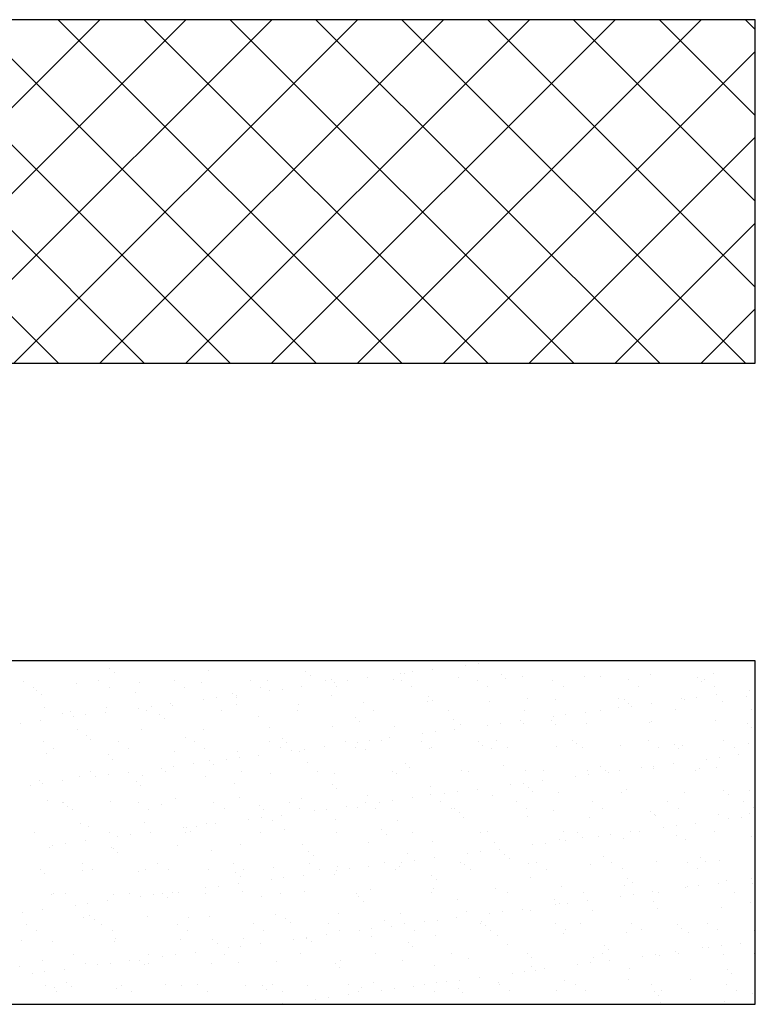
# Model space of a CAD drawing. Header units: millimetres. Extents: x -7023 to 53801, y 9849 to 33561.
# Tile 269 of 537: x 13099 to 13176, y 26246 to 26349. Entities that reach past the tile are written whole.
import ezdxf

# ---------------------------------------------------------------- set-up
doc = ezdxf.new("R2010")
doc.units = ezdxf.units.MM
doc.layers.add('.IE_podklad', color=252, linetype='Continuous')

msp = doc.modelspace()

# ---------------------------------------------------------------- linework, layer by layer
at = {"layer": '.IE_podklad'}
for p, q in [((13176.34, 26348.96), (13056.83, 26348.96)), ((13103.48, 26313.03), (13067.55, 26348.96)), ((13071.89, 26313.03), (13107.82, 26348.96)), ((13112.46, 26313.03), (13076.53, 26348.96)), ((13080.87, 26313.03), (13116.8, 26348.96)), ((13121.44, 26313.03), (13085.51, 26348.96)), ((13089.85, 26313.03), (13125.78, 26348.96)), ((13130.42, 26313.03), (13094.49, 26348.96)), ((13098.83, 26313.03), (13134.76, 26348.96)), ((13139.4, 26313.03), (13103.47, 26348.96)), ((13107.81, 26313.03), (13143.74, 26348.96)), ((13148.38, 26313.03), (13112.45, 26348.96)), ((13116.79, 26313.03), (13152.72, 26348.96)), ((13157.36, 26313.03), (13121.43, 26348.96)), ((13125.77, 26313.03), (13161.7, 26348.96)), ((13166.35, 26313.03), (13130.41, 26348.96)), ((13134.75, 26313.03), (13170.68, 26348.96)), ((13175.33, 26313.03), (13139.39, 26348.96)), ((13176.34, 26320.99), (13148.37, 26348.96)), ((13176.34, 26329.97), (13157.35, 26348.96)), ((13176.34, 26338.95), (13166.33, 26348.96)), ((13176.34, 26347.93), (13175.31, 26348.96)), ((13176.34, 26313.03), (13176.34, 26348.96)), ((13143.73, 26313.03), (13176.34, 26345.65)), ((13152.71, 26313.03), (13176.34, 26336.67)), ((13161.69, 26313.03), (13176.34, 26327.69)), ((13170.67, 26313.03), (13176.34, 26318.71)), ((13056.83, 26313.03), (13176.34, 26313.03)), ((13176.34, 26281.91), (13056.83, 26281.91)), ((13147.37, 26281.64), (13147.37, 26281.64)), ((13176.34, 26245.98), (13176.34, 26281.91)), ((13108.84, 26281.07), (13108.84, 26281.07)), ((13109.31, 26280.64), (13109.31, 26280.64)), ((13119.16, 26280.84), (13119.16, 26280.84)), ((13129.32, 26280.75), (13129.32, 26280.75)), ((13139.21, 26280.56), (13139.21, 26280.56)), ((13139.64, 26280.53), (13139.64, 26280.53)), ((13140.54, 26280.74), (13140.54, 26280.74)), ((13142.6, 26281.01), (13142.6, 26281.01)), ((13146.05, 26281.46), (13146.05, 26281.46)), ((13172.01, 26280.55), (13172.01, 26280.55)), ((13099.81, 26279.79), (13099.81, 26279.79)), ((13105.34, 26279.57), (13105.34, 26279.57)), ((13107.72, 26279.81), (13107.72, 26279.81)), ((13111.99, 26279.65), (13111.99, 26279.65)), ((13115.63, 26279.82), (13115.63, 26279.82)), ((13118.49, 26279.62), (13118.49, 26279.62)), ((13123.54, 26279.84), (13123.54, 26279.84)), ((13125.35, 26279.87), (13125.35, 26279.87)), ((13129.79, 26280.32), (13129.79, 26280.32)), ((13131.45, 26279.85), (13131.45, 26279.85)), ((13131.99, 26279.95), (13131.99, 26279.95)), ((13132.38, 26279.66), (13132.38, 26279.66)), ((13133.7, 26279.84), (13133.7, 26279.84)), ((13135.76, 26280.11), (13135.76, 26280.11)), ((13138.49, 26279.92), (13138.49, 26279.92)), ((13139.36, 26279.86), (13139.36, 26279.86)), ((13145.35, 26280.17), (13145.35, 26280.17)), ((13147.27, 26279.88), (13147.27, 26279.88)), ((13149.8, 26280.44), (13149.8, 26280.44)), ((13150.27, 26280.01), (13150.27, 26280.01)), ((13152, 26280.25), (13152, 26280.25)), ((13155.18, 26279.89), (13155.18, 26279.89)), ((13158.5, 26280.22), (13158.5, 26280.22)), ((13160.11, 26280.22), (13160.11, 26280.22)), ((13163.09, 26279.91), (13163.09, 26279.91)), ((13165.36, 26280.47), (13165.36, 26280.47)), ((13170.28, 26280.13), (13170.28, 26280.13)), ((13170.74, 26279.7), (13170.74, 26279.7)), ((13171, 26279.92), (13171, 26279.92)), ((13100.89, 26279.11), (13100.89, 26279.11)), ((13101.21, 26278.84), (13101.21, 26278.84)), ((13108.8, 26279.12), (13108.8, 26279.12)), ((13111.52, 26278.61), (13111.52, 26278.61)), ((13116.71, 26279.14), (13116.71, 26279.14)), ((13121.69, 26278.52), (13121.69, 26278.52)), ((13124.62, 26279.15), (13124.62, 26279.15)), ((13125.54, 26278.76), (13125.54, 26278.76)), ((13126.86, 26278.94), (13126.86, 26278.94)), ((13128.93, 26279.21), (13128.93, 26279.21)), ((13132.53, 26279.17), (13132.53, 26279.17)), ((13140.44, 26279.18), (13140.44, 26279.18)), ((13148.35, 26279.2), (13148.35, 26279.2)), ((13156.26, 26279.21), (13156.26, 26279.21)), ((13164.17, 26279.22), (13164.17, 26279.22)), ((13172.08, 26279.24), (13172.08, 26279.24)), ((13175.74, 26278.79), (13175.74, 26278.79)), ((13101.68, 26278.41), (13101.68, 26278.41)), ((13115.25, 26277.41), (13115.25, 26277.41)), ((13118.7, 26277.86), (13118.7, 26277.86)), ((13120.02, 26278.04), (13120.02, 26278.04)), ((13122.09, 26278.31), (13122.09, 26278.31)), ((13122.15, 26278.1), (13122.15, 26278.1)), ((13132, 26278.3), (13132, 26278.3)), ((13135.43, 26277.57), (13135.43, 26277.57)), ((13142.08, 26277.66), (13142.08, 26277.66)), ((13142.16, 26278.21), (13142.16, 26278.21)), ((13142.63, 26277.78), (13142.63, 26277.78)), ((13148.58, 26277.62), (13148.58, 26277.62)), ((13152.48, 26277.99), (13152.48, 26277.99)), ((13155.44, 26277.87), (13155.44, 26277.87)), ((13162.08, 26277.96), (13162.08, 26277.96)), ((13162.64, 26277.9), (13162.64, 26277.9)), ((13163.11, 26277.47), (13163.11, 26277.47)), ((13165.45, 26277.44), (13165.45, 26277.44)), ((13168.58, 26277.93), (13168.58, 26277.93)), ((13168.9, 26277.89), (13168.9, 26277.89)), ((13170.23, 26278.07), (13170.23, 26278.07)), ((13172.29, 26278.34), (13172.29, 26278.34)), ((13172.95, 26277.68), (13172.95, 26277.68)), ((13175.44, 26278.17), (13175.44, 26278.17)), ((13102.07, 26277.05), (13102.07, 26277.05)), ((13103.89, 26276.38), (13103.89, 26276.38)), ((13104.74, 26276.65), (13104.74, 26276.65)), ((13108.42, 26276.51), (13108.42, 26276.51)), ((13108.56, 26277.02), (13108.56, 26277.02)), ((13111.87, 26276.96), (13111.87, 26276.96)), ((13112.65, 26276.67), (13112.65, 26276.67)), ((13113.19, 26277.14), (13113.19, 26277.14)), ((13115.42, 26277.27), (13115.42, 26277.27)), ((13120.56, 26276.68), (13120.56, 26276.68)), ((13122.07, 26277.35), (13122.07, 26277.35)), ((13128.47, 26276.7), (13128.47, 26276.7)), ((13128.57, 26277.32), (13128.57, 26277.32)), ((13136.38, 26276.71), (13136.38, 26276.71)), ((13144.29, 26276.72), (13144.29, 26276.72)), ((13152.2, 26276.74), (13152.2, 26276.74)), ((13158.62, 26276.54), (13158.62, 26276.54)), ((13160.11, 26276.75), (13160.11, 26276.75)), ((13162.07, 26276.99), (13162.07, 26276.99)), ((13163.39, 26277.17), (13163.39, 26277.17)), ((13168.02, 26276.77), (13168.02, 26276.77)), ((13175.93, 26276.78), (13175.93, 26276.78)), ((13101.58, 26275.61), (13101.58, 26275.61)), ((13105.03, 26276.06), (13105.03, 26276.06)), ((13106.35, 26276.24), (13106.35, 26276.24)), ((13114.05, 26276.3), (13114.05, 26276.3)), ((13114.52, 26275.87), (13114.52, 26275.87)), ((13124.36, 26276.07), (13124.36, 26276.07)), ((13134.53, 26275.98), (13134.53, 26275.98)), ((13135, 26275.55), (13135, 26275.55)), ((13144.84, 26275.76), (13144.84, 26275.76)), ((13149.72, 26275.37), (13149.72, 26275.37)), ((13151.78, 26275.64), (13151.78, 26275.64)), ((13152.16, 26275.36), (13152.16, 26275.36)), ((13155.01, 26275.67), (13155.01, 26275.67)), ((13155.23, 26276.09), (13155.23, 26276.09)), ((13156.55, 26276.27), (13156.55, 26276.27)), ((13165.32, 26275.45), (13165.32, 26275.45)), ((13165.52, 26275.57), (13165.52, 26275.57)), ((13172.17, 26275.66), (13172.17, 26275.66)), ((13175.48, 26275.36), (13175.48, 26275.36)), ((13099.51, 26275.34), (13099.51, 26275.34)), ((13105.5, 26274.67), (13105.5, 26274.67)), ((13112.15, 26274.76), (13112.15, 26274.76)), ((13118.65, 26274.73), (13118.65, 26274.73)), ((13125.51, 26274.97), (13125.51, 26274.97)), ((13132.16, 26275.06), (13132.16, 26275.06)), ((13138.65, 26275.03), (13138.65, 26275.03)), ((13142.88, 26274.47), (13142.88, 26274.47)), ((13144.94, 26274.74), (13144.94, 26274.74)), ((13145.51, 26275.27), (13145.51, 26275.27)), ((13148.39, 26275.19), (13148.39, 26275.19)), ((13155.47, 26275.24), (13155.47, 26275.24)), ((13158.66, 26275.33), (13158.66, 26275.33)), ((13175.95, 26274.93), (13175.95, 26274.93)), ((13101.87, 26273.43), (13101.87, 26273.43)), ((13106.42, 26274.07), (13106.42, 26274.07)), ((13106.88, 26273.64), (13106.88, 26273.64)), ((13109.78, 26273.45), (13109.78, 26273.45)), ((13116.73, 26273.84), (13116.73, 26273.84)), ((13117.69, 26273.46), (13117.69, 26273.46)), ((13125.6, 26273.47), (13125.6, 26273.47)), ((13126.89, 26273.75), (13126.89, 26273.75)), ((13127.36, 26273.32), (13127.36, 26273.32)), ((13133.51, 26273.49), (13133.51, 26273.49)), ((13134.72, 26273.39), (13134.72, 26273.39)), ((13136.04, 26273.57), (13136.04, 26273.57)), ((13137.21, 26273.53), (13137.21, 26273.53)), ((13138.11, 26273.84), (13138.11, 26273.84)), ((13141.42, 26273.5), (13141.42, 26273.5)), ((13141.56, 26274.29), (13141.56, 26274.29)), ((13147.37, 26273.44), (13147.37, 26273.44)), ((13149.33, 26273.52), (13149.33, 26273.52)), ((13157.24, 26273.53), (13157.24, 26273.53)), ((13165.15, 26273.55), (13165.15, 26273.55)), ((13173.06, 26273.56), (13173.06, 26273.56)), ((13102.94, 26272.75), (13102.94, 26272.75)), ((13110.85, 26272.76), (13110.85, 26272.76)), ((13115.58, 26272.38), (13115.58, 26272.38)), ((13118.76, 26272.78), (13118.76, 26272.78)), ((13122.23, 26272.46), (13122.23, 26272.46)), ((13126.67, 26272.79), (13126.67, 26272.79)), ((13127.88, 26272.49), (13127.88, 26272.49)), ((13128.73, 26272.43), (13128.73, 26272.43)), ((13129.2, 26272.67), (13129.2, 26272.67)), ((13131.27, 26272.94), (13131.27, 26272.94)), ((13134.58, 26272.81), (13134.58, 26272.81)), ((13135.59, 26272.68), (13135.59, 26272.68)), ((13142.24, 26272.76), (13142.24, 26272.76)), ((13142.49, 26272.82), (13142.49, 26272.82)), ((13147.84, 26273.01), (13147.84, 26273.01)), ((13148.74, 26272.73), (13148.74, 26272.73)), ((13150.4, 26272.84), (13150.4, 26272.84)), ((13155.6, 26272.98), (13155.6, 26272.98)), ((13157.68, 26273.22), (13157.68, 26273.22)), ((13158.31, 26272.85), (13158.31, 26272.85)), ((13162.24, 26273.06), (13162.24, 26273.06)), ((13166.22, 26272.86), (13166.22, 26272.86)), ((13167.85, 26273.13), (13167.85, 26273.13)), ((13168.32, 26272.7), (13168.32, 26272.7)), ((13168.74, 26273.03), (13168.74, 26273.03)), ((13174.13, 26272.88), (13174.13, 26272.88)), ((13175.6, 26273.28), (13175.6, 26273.28)), ((13102.23, 26272.16), (13102.23, 26272.16)), ((13108.72, 26272.13), (13108.72, 26272.13)), ((13109.09, 26271.61), (13109.09, 26271.61)), ((13119.26, 26271.52), (13119.26, 26271.52)), ((13121.04, 26271.59), (13121.04, 26271.59)), ((13122.37, 26271.77), (13122.37, 26271.77)), ((13124.43, 26272.04), (13124.43, 26272.04)), ((13129.57, 26271.3), (13129.57, 26271.3)), ((13171.25, 26271.63), (13171.25, 26271.63)), ((13172.57, 26271.8), (13172.57, 26271.8)), ((13174.63, 26272.07), (13174.63, 26272.07)), ((13106.79, 26270.29), (13106.79, 26270.29)), ((13110.76, 26270.24), (13110.76, 26270.24)), ((13114.21, 26270.69), (13114.21, 26270.69)), ((13114.7, 26270.31), (13114.7, 26270.31)), ((13115.53, 26270.87), (13115.53, 26270.87)), ((13117.59, 26271.14), (13117.59, 26271.14)), ((13119.73, 26271.1), (13119.73, 26271.1)), ((13122.61, 26270.32), (13122.61, 26270.32)), ((13130.52, 26270.34), (13130.52, 26270.34)), ((13138.43, 26270.35), (13138.43, 26270.35)), ((13139.73, 26271.21), (13139.73, 26271.21)), ((13140.2, 26270.78), (13140.2, 26270.78)), ((13145.67, 26270.38), (13145.67, 26270.38)), ((13146.34, 26270.36), (13146.34, 26270.36)), ((13150.05, 26270.99), (13150.05, 26270.99)), ((13152.32, 26270.46), (13152.32, 26270.46)), ((13154.25, 26270.38), (13154.25, 26270.38)), ((13158.82, 26270.43), (13158.82, 26270.43)), ((13160.21, 26270.9), (13160.21, 26270.9)), ((13160.68, 26270.47), (13160.68, 26270.47)), ((13160.96, 26270.27), (13160.96, 26270.27)), ((13162.16, 26270.39), (13162.16, 26270.39)), ((13164.41, 26270.73), (13164.41, 26270.73)), ((13165.68, 26270.68), (13165.68, 26270.68)), ((13165.73, 26270.9), (13165.73, 26270.9)), ((13167.8, 26271.17), (13167.8, 26271.17)), ((13170.07, 26270.41), (13170.07, 26270.41)), ((13170.52, 26270.68), (13170.52, 26270.68)), ((13172.33, 26270.77), (13172.33, 26270.77)), ((13101.46, 26269.38), (13101.46, 26269.38)), ((13103.92, 26269.34), (13103.92, 26269.34)), ((13105.66, 26269.78), (13105.66, 26269.78)), ((13107.37, 26269.79), (13107.37, 26269.79)), ((13108.69, 26269.97), (13108.69, 26269.97)), ((13111.62, 26269.3), (13111.62, 26269.3)), ((13112.31, 26269.86), (13112.31, 26269.86)), ((13118.81, 26269.83), (13118.81, 26269.83)), ((13125.67, 26270.08), (13125.67, 26270.08)), ((13132.32, 26270.16), (13132.32, 26270.16)), ((13138.81, 26270.13), (13138.81, 26270.13)), ((13154.12, 26269.37), (13154.12, 26269.37)), ((13157.57, 26269.83), (13157.57, 26269.83)), ((13158.89, 26270), (13158.89, 26270)), ((13100.53, 26268.89), (13100.53, 26268.89)), ((13101.86, 26269.07), (13101.86, 26269.07)), ((13112.09, 26268.87), (13112.09, 26268.87)), ((13121.93, 26269.07), (13121.93, 26269.07)), ((13132.1, 26268.98), (13132.1, 26268.98)), ((13132.57, 26268.55), (13132.57, 26268.55)), ((13142.41, 26268.76), (13142.41, 26268.76)), ((13145.22, 26268.2), (13145.22, 26268.2)), ((13147.28, 26268.47), (13147.28, 26268.47)), ((13150.73, 26268.93), (13150.73, 26268.93)), ((13152.06, 26269.1), (13152.06, 26269.1)), ((13152.58, 26268.67), (13152.58, 26268.67)), ((13153.04, 26268.24), (13153.04, 26268.24)), ((13162.4, 26268.17), (13162.4, 26268.17)), ((13162.89, 26268.45), (13162.89, 26268.45)), ((13168.9, 26268.14), (13168.9, 26268.14)), ((13173.05, 26268.36), (13173.05, 26268.36)), ((13175.76, 26268.38), (13175.76, 26268.38)), ((13102.39, 26267.27), (13102.39, 26267.27)), ((13108.88, 26267.23), (13108.88, 26267.23)), ((13115.74, 26267.48), (13115.74, 26267.48)), ((13122.39, 26267.57), (13122.39, 26267.57)), ((13127.65, 26267.11), (13127.65, 26267.11)), ((13128.89, 26267.54), (13128.89, 26267.54)), ((13135.56, 26267.13), (13135.56, 26267.13)), ((13135.75, 26267.78), (13135.75, 26267.78)), ((13137.06, 26267.13), (13137.06, 26267.13)), ((13138.38, 26267.3), (13138.38, 26267.3)), ((13140.45, 26267.57), (13140.45, 26267.57)), ((13142.4, 26267.87), (13142.4, 26267.87)), ((13143.47, 26267.14), (13143.47, 26267.14)), ((13143.9, 26268.03), (13143.9, 26268.03)), ((13148.9, 26267.84), (13148.9, 26267.84)), ((13151.38, 26267.16), (13151.38, 26267.16)), ((13155.76, 26268.08), (13155.76, 26268.08)), ((13159.29, 26267.17), (13159.29, 26267.17)), ((13167.2, 26267.19), (13167.2, 26267.19)), ((13173.52, 26267.93), (13173.52, 26267.93)), ((13175.11, 26267.2), (13175.11, 26267.2)), ((13103.92, 26267.07), (13103.92, 26267.07)), ((13103.99, 26267.07), (13103.99, 26267.07)), ((13104.45, 26266.64), (13104.45, 26266.64)), ((13104.99, 26266.39), (13104.99, 26266.39)), ((13111.83, 26267.09), (13111.83, 26267.09)), ((13112.9, 26266.4), (13112.9, 26266.4)), ((13114.3, 26266.84), (13114.3, 26266.84)), ((13119.74, 26267.1), (13119.74, 26267.1)), ((13120.81, 26266.42), (13120.81, 26266.42)), ((13124.46, 26266.75), (13124.46, 26266.75)), ((13124.93, 26266.33), (13124.93, 26266.33)), ((13128.72, 26266.43), (13128.72, 26266.43)), ((13130.22, 26266.23), (13130.22, 26266.23)), ((13131.55, 26266.4), (13131.55, 26266.4)), ((13133.61, 26266.67), (13133.61, 26266.67)), ((13134.78, 26266.53), (13134.78, 26266.53)), ((13136.63, 26266.45), (13136.63, 26266.45)), ((13144.54, 26266.46), (13144.54, 26266.46)), ((13144.94, 26266.44), (13144.94, 26266.44)), ((13152.45, 26266.47), (13152.45, 26266.47)), ((13155.25, 26266.22), (13155.25, 26266.22)), ((13160.36, 26266.49), (13160.36, 26266.49)), ((13165.42, 26266.13), (13165.42, 26266.13)), ((13168.27, 26266.5), (13168.27, 26266.5)), ((13176.18, 26266.52), (13176.18, 26266.52)), ((13123.39, 26265.33), (13123.39, 26265.33)), ((13124.71, 26265.5), (13124.71, 26265.5)), ((13125.83, 26265.18), (13125.83, 26265.18)), ((13126.77, 26265.77), (13126.77, 26265.77)), ((13132.48, 26265.27), (13132.48, 26265.27)), ((13138.97, 26265.24), (13138.97, 26265.24)), ((13145.41, 26266.01), (13145.41, 26266.01)), ((13145.83, 26265.49), (13145.83, 26265.49)), ((13152.48, 26265.57), (13152.48, 26265.57)), ((13158.98, 26265.54), (13158.98, 26265.54)), ((13165.84, 26265.79), (13165.84, 26265.79)), ((13165.89, 26265.7), (13165.89, 26265.7)), ((13172.49, 26265.87), (13172.49, 26265.87)), ((13173.59, 26265.36), (13173.59, 26265.36)), ((13174.91, 26265.53), (13174.91, 26265.53)), ((13175.73, 26265.91), (13175.73, 26265.91)), ((13105.82, 26264.88), (13105.82, 26264.88)), ((13106.66, 26264.61), (13106.66, 26264.61)), ((13112.47, 26264.97), (13112.47, 26264.97)), ((13116.55, 26264.43), (13116.55, 26264.43)), ((13116.83, 26264.52), (13116.83, 26264.52)), ((13117.3, 26264.1), (13117.3, 26264.1)), ((13117.87, 26264.6), (13117.87, 26264.6)), ((13118.97, 26264.94), (13118.97, 26264.94)), ((13119.94, 26264.87), (13119.94, 26264.87)), ((13127.14, 26264.3), (13127.14, 26264.3)), ((13137.3, 26264.21), (13137.3, 26264.21)), ((13156.3, 26264.02), (13156.3, 26264.02)), ((13164.21, 26264.03), (13164.21, 26264.03)), ((13166.75, 26264.46), (13166.75, 26264.46)), ((13168.07, 26264.63), (13168.07, 26264.63)), ((13170.14, 26264.9), (13170.14, 26264.9)), ((13172.12, 26264.05), (13172.12, 26264.05)), ((13100.93, 26263.92), (13100.93, 26263.92)), ((13106.26, 26263.07), (13106.26, 26263.07)), ((13108.84, 26263.93), (13108.84, 26263.93)), ((13109.71, 26263.53), (13109.71, 26263.53)), ((13111.03, 26263.7), (13111.03, 26263.7)), ((13113.1, 26263.97), (13113.1, 26263.97)), ((13116.75, 26263.95), (13116.75, 26263.95)), ((13124.66, 26263.96), (13124.66, 26263.96)), ((13132.57, 26263.98), (13132.57, 26263.98)), ((13137.77, 26263.78), (13137.77, 26263.78)), ((13140.48, 26263.99), (13140.48, 26263.99)), ((13147.62, 26263.99), (13147.62, 26263.99)), ((13148.39, 26264), (13148.39, 26264)), ((13155.92, 26263.19), (13155.92, 26263.19)), ((13156.46, 26263.1), (13156.46, 26263.1)), ((13157.78, 26263.9), (13157.78, 26263.9)), ((13158.25, 26263.47), (13158.25, 26263.47)), ((13159.91, 26263.56), (13159.91, 26263.56)), ((13161.24, 26263.73), (13161.24, 26263.73)), ((13162.56, 26263.27), (13162.56, 26263.27)), ((13163.3, 26264), (13163.3, 26264)), ((13168.1, 26263.68), (13168.1, 26263.68)), ((13169.06, 26263.24), (13169.06, 26263.24)), ((13175.92, 26263.49), (13175.92, 26263.49)), ((13102.55, 26262.37), (13102.55, 26262.37)), ((13102.88, 26262.63), (13102.88, 26262.63)), ((13104.2, 26262.8), (13104.2, 26262.8)), ((13109.04, 26262.34), (13109.04, 26262.34)), ((13109.19, 26262.3), (13109.19, 26262.3)), ((13115.9, 26262.59), (13115.9, 26262.59)), ((13119.51, 26262.07), (13119.51, 26262.07)), ((13122.55, 26262.67), (13122.55, 26262.67)), ((13129.05, 26262.64), (13129.05, 26262.64)), ((13129.67, 26261.98), (13129.67, 26261.98)), ((13135.91, 26262.89), (13135.91, 26262.89)), ((13142.56, 26262.97), (13142.56, 26262.97)), ((13149.06, 26262.94), (13149.06, 26262.94)), ((13149.63, 26262.2), (13149.63, 26262.2)), ((13153.08, 26262.66), (13153.08, 26262.66)), ((13154.4, 26262.83), (13154.4, 26262.83)), ((13109.66, 26261.87), (13109.66, 26261.87)), ((13130.14, 26261.55), (13130.14, 26261.55)), ((13139.98, 26261.76), (13139.98, 26261.76)), ((13140.72, 26261.03), (13140.72, 26261.03)), ((13142.79, 26261.3), (13142.79, 26261.3)), ((13146.24, 26261.76), (13146.24, 26261.76)), ((13147.56, 26261.93), (13147.56, 26261.93)), ((13150.15, 26261.67), (13150.15, 26261.67)), ((13150.61, 26261.24), (13150.61, 26261.24)), ((13160.46, 26261.45), (13160.46, 26261.45)), ((13170.62, 26261.36), (13170.62, 26261.36)), ((13171.09, 26260.93), (13171.09, 26260.93)), ((13172.65, 26260.98), (13172.65, 26260.98)), ((13101.56, 26260.07), (13101.56, 26260.07)), ((13105.97, 26260.71), (13105.97, 26260.71)), ((13105.98, 26259.99), (13105.98, 26259.99)), ((13107.04, 26260.03), (13107.04, 26260.03)), ((13112.63, 26260.07), (13112.63, 26260.07)), ((13113.88, 26260.73), (13113.88, 26260.73)), ((13114.95, 26260.04), (13114.95, 26260.04)), ((13119.13, 26260.04), (13119.13, 26260.04)), ((13121.79, 26260.74), (13121.79, 26260.74)), ((13122.86, 26260.06), (13122.86, 26260.06)), ((13125.99, 26260.29), (13125.99, 26260.29)), ((13129.7, 26260.75), (13129.7, 26260.75)), ((13130.77, 26260.07), (13130.77, 26260.07)), ((13132.57, 26259.96), (13132.57, 26259.96)), ((13132.64, 26260.38), (13132.64, 26260.38)), ((13133.89, 26260.13), (13133.89, 26260.13)), ((13135.95, 26260.4), (13135.95, 26260.4)), ((13137.61, 26260.77), (13137.61, 26260.77)), ((13138.68, 26260.09), (13138.68, 26260.09)), ((13139.13, 26260.34), (13139.13, 26260.34)), ((13139.4, 26260.86), (13139.4, 26260.86)), ((13145.52, 26260.78), (13145.52, 26260.78)), ((13145.99, 26260.59), (13145.99, 26260.59)), ((13146.59, 26260.1), (13146.59, 26260.1)), ((13152.64, 26260.68), (13152.64, 26260.68)), ((13153.43, 26260.8), (13153.43, 26260.8)), ((13154.5, 26260.11), (13154.5, 26260.11)), ((13159.14, 26260.65), (13159.14, 26260.65)), ((13161.34, 26260.81), (13161.34, 26260.81)), ((13162.41, 26260.13), (13162.41, 26260.13)), ((13166, 26260.89), (13166, 26260.89)), ((13169.25, 26260.83), (13169.25, 26260.83)), ((13170.32, 26260.14), (13170.32, 26260.14)), ((13102.02, 26259.64), (13102.02, 26259.64)), ((13111.87, 26259.84), (13111.87, 26259.84)), ((13122.03, 26259.75), (13122.03, 26259.75)), ((13122.5, 26259.33), (13122.5, 26259.33)), ((13125.73, 26259.06), (13125.73, 26259.06)), ((13127.05, 26259.23), (13127.05, 26259.23)), ((13129.12, 26259.5), (13129.12, 26259.5)), ((13132.35, 26259.53), (13132.35, 26259.53)), ((13142.51, 26259.44), (13142.51, 26259.44)), ((13142.98, 26259.01), (13142.98, 26259.01)), ((13152.82, 26259.22), (13152.82, 26259.22)), ((13162.99, 26259.13), (13162.99, 26259.13)), ((13173.3, 26258.91), (13173.3, 26258.91)), ((13175.93, 26259.09), (13175.93, 26259.09)), ((13118.89, 26258.16), (13118.89, 26258.16)), ((13120.21, 26258.33), (13120.21, 26258.33)), ((13122.28, 26258.6), (13122.28, 26258.6)), ((13136.07, 26257.99), (13136.07, 26257.99)), ((13142.72, 26258.08), (13142.72, 26258.08)), ((13149.22, 26258.05), (13149.22, 26258.05)), ((13156.08, 26258.29), (13156.08, 26258.29)), ((13162.72, 26258.38), (13162.72, 26258.38)), ((13163.46, 26258.7), (13163.46, 26258.7)), ((13169.09, 26258.19), (13169.09, 26258.19)), ((13169.22, 26258.35), (13169.22, 26258.35)), ((13170.42, 26258.36), (13170.42, 26258.36)), ((13172.48, 26258.64), (13172.48, 26258.64)), ((13176.08, 26258.6), (13176.08, 26258.6)), ((13102.71, 26257.48), (13102.71, 26257.48)), ((13102.99, 26257.56), (13102.99, 26257.56)), ((13104.23, 26257.61), (13104.23, 26257.61)), ((13109.2, 26257.45), (13109.2, 26257.45)), ((13110.9, 26257.57), (13110.9, 26257.57)), ((13112.05, 26257.26), (13112.05, 26257.26)), ((13113.38, 26257.43), (13113.38, 26257.43)), ((13114.4, 26257.53), (13114.4, 26257.53)), ((13114.87, 26257.1), (13114.87, 26257.1)), ((13115.44, 26257.7), (13115.44, 26257.7)), ((13116.06, 26257.69), (13116.06, 26257.69)), ((13118.81, 26257.59), (13118.81, 26257.59)), ((13122.71, 26257.78), (13122.71, 26257.78)), ((13124.71, 26257.3), (13124.71, 26257.3)), ((13126.72, 26257.6), (13126.72, 26257.6)), ((13129.21, 26257.75), (13129.21, 26257.75)), ((13134.63, 26257.61), (13134.63, 26257.61)), ((13134.88, 26257.21), (13134.88, 26257.21)), ((13142.54, 26257.63), (13142.54, 26257.63)), ((13145.19, 26256.99), (13145.19, 26256.99)), ((13150.45, 26257.64), (13150.45, 26257.64)), ((13155.35, 26256.9), (13155.35, 26256.9)), ((13158.36, 26257.66), (13158.36, 26257.66)), ((13158.81, 26256.84), (13158.81, 26256.84)), ((13162.26, 26257.29), (13162.26, 26257.29)), ((13163.58, 26257.46), (13163.58, 26257.46)), ((13165.64, 26257.74), (13165.64, 26257.74)), ((13166.27, 26257.67), (13166.27, 26257.67)), ((13174.18, 26257.69), (13174.18, 26257.69)), ((13101.77, 26255.9), (13101.77, 26255.9)), ((13105.22, 26256.36), (13105.22, 26256.36)), ((13106.54, 26256.53), (13106.54, 26256.53)), ((13108.6, 26256.8), (13108.6, 26256.8)), ((13135.34, 26256.78), (13135.34, 26256.78)), ((13151.97, 26255.94), (13151.97, 26255.94)), ((13152.8, 26255.78), (13152.8, 26255.78)), ((13155.42, 26256.39), (13155.42, 26256.39)), ((13155.82, 26256.47), (13155.82, 26256.47)), ((13156.74, 26256.56), (13156.74, 26256.56)), ((13165.67, 26256.68), (13165.67, 26256.68)), ((13166.16, 26256), (13166.16, 26256)), ((13172.81, 26256.08), (13172.81, 26256.08)), ((13175.83, 26256.59), (13175.83, 26256.59)), ((13176.3, 26256.16), (13176.3, 26256.16)), ((13099.7, 26255.63), (13099.7, 26255.63)), ((13106.14, 26255.1), (13106.14, 26255.1)), ((13106.76, 26255.3), (13106.76, 26255.3)), ((13107.23, 26254.87), (13107.23, 26254.87)), ((13112.79, 26255.18), (13112.79, 26255.18)), ((13117.08, 26255.07), (13117.08, 26255.07)), ((13119.29, 26255.15), (13119.29, 26255.15)), ((13126.15, 26255.4), (13126.15, 26255.4)), ((13127.24, 26254.98), (13127.24, 26254.98)), ((13132.8, 26255.48), (13132.8, 26255.48)), ((13137.55, 26254.76), (13137.55, 26254.76)), ((13139.29, 26255.45), (13139.29, 26255.45)), ((13143.07, 26254.76), (13143.07, 26254.76)), ((13145.13, 26255.04), (13145.13, 26255.04)), ((13146.15, 26255.7), (13146.15, 26255.7)), ((13148.58, 26255.49), (13148.58, 26255.49)), ((13149.9, 26255.66), (13149.9, 26255.66)), ((13159.3, 26255.75), (13159.3, 26255.75)), ((13100.11, 26254.34), (13100.11, 26254.34)), ((13108.02, 26254.35), (13108.02, 26254.35)), ((13115.93, 26254.36), (13115.93, 26254.36)), ((13123.84, 26254.38), (13123.84, 26254.38)), ((13127.71, 26254.55), (13127.71, 26254.55)), ((13131.75, 26254.39), (13131.75, 26254.39)), ((13136.23, 26253.86), (13136.23, 26253.86)), ((13138.29, 26254.14), (13138.29, 26254.14)), ((13139.66, 26254.41), (13139.66, 26254.41)), ((13140.73, 26253.73), (13140.73, 26253.73)), ((13141.74, 26254.59), (13141.74, 26254.59)), ((13147.57, 26254.42), (13147.57, 26254.42)), ((13147.72, 26254.67), (13147.72, 26254.67)), ((13148.18, 26254.24), (13148.18, 26254.24)), ((13148.64, 26253.74), (13148.64, 26253.74)), ((13155.48, 26254.44), (13155.48, 26254.44)), ((13156.55, 26253.75), (13156.55, 26253.75)), ((13158.03, 26254.45), (13158.03, 26254.45)), ((13163.39, 26254.45), (13163.39, 26254.45)), ((13164.46, 26253.77), (13164.46, 26253.77)), ((13168.19, 26254.36), (13168.19, 26254.36)), ((13168.66, 26253.93), (13168.66, 26253.93)), ((13171.3, 26254.47), (13171.3, 26254.47)), ((13172.37, 26253.78), (13172.37, 26253.78)), ((13101.18, 26253.65), (13101.18, 26253.65)), ((13109.09, 26253.67), (13109.09, 26253.67)), ((13109.44, 26252.84), (13109.44, 26252.84)), ((13116.22, 26252.8), (13116.22, 26252.8)), ((13117, 26253.68), (13117, 26253.68)), ((13119.6, 26252.75), (13119.6, 26252.75)), ((13122.87, 26252.88), (13122.87, 26252.88)), ((13124.91, 26253.7), (13124.91, 26253.7)), ((13128.07, 26252.79), (13128.07, 26252.79)), ((13129.37, 26252.85), (13129.37, 26252.85)), ((13129.39, 26252.96), (13129.39, 26252.96)), ((13131.46, 26253.24), (13131.46, 26253.24)), ((13132.82, 26253.71), (13132.82, 26253.71)), ((13134.91, 26253.69), (13134.91, 26253.69)), ((13136.23, 26253.1), (13136.23, 26253.1)), ((13142.88, 26253.18), (13142.88, 26253.18)), ((13149.38, 26253.15), (13149.38, 26253.15)), ((13156.24, 26253.4), (13156.24, 26253.4)), ((13162.88, 26253.49), (13162.88, 26253.49)), ((13169.38, 26253.45), (13169.38, 26253.45)), ((13176.24, 26253.7), (13176.24, 26253.7)), ((13099.59, 26252.64), (13099.59, 26252.64)), ((13102.87, 26252.58), (13102.87, 26252.58)), ((13109.36, 26252.55), (13109.36, 26252.55)), ((13120.07, 26252.33), (13120.07, 26252.33)), ((13121.23, 26251.89), (13121.23, 26251.89)), ((13122.56, 26252.06), (13122.56, 26252.06)), ((13124.62, 26252.34), (13124.62, 26252.34)), ((13129.92, 26252.53), (13129.92, 26252.53)), ((13140.08, 26252.44), (13140.08, 26252.44)), ((13140.55, 26252.01), (13140.55, 26252.01)), ((13150.39, 26252.22), (13150.39, 26252.22)), ((13160.56, 26252.13), (13160.56, 26252.13)), ((13161.03, 26251.7), (13161.03, 26251.7)), ((13170.87, 26251.91), (13170.87, 26251.91)), ((13171.43, 26251.92), (13171.43, 26251.92)), ((13172.76, 26252.1), (13172.76, 26252.1)), ((13174.82, 26252.37), (13174.82, 26252.37)), ((13105.04, 26251.2), (13105.04, 26251.2)), ((13112.95, 26251.21), (13112.95, 26251.21)), ((13114.4, 26250.99), (13114.4, 26250.99)), ((13115.72, 26251.16), (13115.72, 26251.16)), ((13117.78, 26251.44), (13117.78, 26251.44)), ((13120.86, 26251.23), (13120.86, 26251.23)), ((13128.77, 26251.24), (13128.77, 26251.24)), ((13136.68, 26251.25), (13136.68, 26251.25)), ((13144.59, 26251.27), (13144.59, 26251.27)), ((13146.31, 26250.8), (13146.31, 26250.8)), ((13152.5, 26251.28), (13152.5, 26251.28)), ((13152.96, 26250.89), (13152.96, 26250.89)), ((13159.46, 26250.86), (13159.46, 26250.86)), ((13160.41, 26251.3), (13160.41, 26251.3)), ((13164.6, 26251.02), (13164.6, 26251.02)), ((13165.92, 26251.2), (13165.92, 26251.2)), ((13166.32, 26251.1), (13166.32, 26251.1)), ((13167.98, 26251.47), (13167.98, 26251.47)), ((13168.32, 26251.31), (13168.32, 26251.31)), ((13172.97, 26251.19), (13172.97, 26251.19)), ((13176.23, 26251.33), (13176.23, 26251.33)), ((13099.44, 26249.95), (13099.44, 26249.95)), ((13101.8, 26250.61), (13101.8, 26250.61)), ((13104.11, 26249.63), (13104.11, 26249.63)), ((13106.3, 26250.2), (13106.3, 26250.2)), ((13107.56, 26250.09), (13107.56, 26250.09)), ((13108.88, 26250.26), (13108.88, 26250.26)), ((13110.95, 26250.53), (13110.95, 26250.53)), ((13111.97, 26250.53), (13111.97, 26250.53)), ((13112.44, 26250.1), (13112.44, 26250.1)), ((13112.95, 26250.29), (13112.95, 26250.29)), ((13119.45, 26250.26), (13119.45, 26250.26)), ((13122.28, 26250.3), (13122.28, 26250.3)), ((13126.31, 26250.5), (13126.31, 26250.5)), ((13132.45, 26250.21), (13132.45, 26250.21)), ((13132.91, 26249.78), (13132.91, 26249.78)), ((13132.96, 26250.59), (13132.96, 26250.59)), ((13139.45, 26250.56), (13139.45, 26250.56)), ((13142.76, 26249.99), (13142.76, 26249.99)), ((13152.92, 26249.9), (13152.92, 26249.9)), ((13154.31, 26249.67), (13154.31, 26249.67)), ((13157.76, 26250.12), (13157.76, 26250.12)), ((13159.08, 26250.3), (13159.08, 26250.3)), ((13161.15, 26250.57), (13161.15, 26250.57)), ((13163.24, 26249.68), (13163.24, 26249.68)), ((13100.72, 26249.19), (13100.72, 26249.19)), ((13102.04, 26249.36), (13102.04, 26249.36)), ((13147.47, 26248.77), (13147.47, 26248.77)), ((13150.92, 26249.22), (13150.92, 26249.22)), ((13152.25, 26249.4), (13152.25, 26249.4)), ((13153.39, 26249.47), (13153.39, 26249.47)), ((13163.04, 26248.59), (13163.04, 26248.59)), ((13173.4, 26249.59), (13173.4, 26249.59)), ((13173.87, 26249.16), (13173.87, 26249.16)), ((13102.16, 26247.98), (13102.16, 26247.98)), ((13103.03, 26247.69), (13103.03, 26247.69)), ((13104.33, 26248.3), (13104.33, 26248.3)), ((13104.8, 26247.87), (13104.8, 26247.87)), ((13109.52, 26247.66), (13109.52, 26247.66)), ((13110.07, 26247.99), (13110.07, 26247.99)), ((13114.65, 26248.07), (13114.65, 26248.07)), ((13116.38, 26247.91), (13116.38, 26247.91)), ((13117.98, 26248), (13117.98, 26248)), ((13123.03, 26247.99), (13123.03, 26247.99)), ((13124.81, 26247.98), (13124.81, 26247.98)), ((13125.28, 26247.56), (13125.28, 26247.56)), ((13125.89, 26248.02), (13125.89, 26248.02)), ((13129.53, 26247.96), (13129.53, 26247.96)), ((13133.8, 26248.03), (13133.8, 26248.03)), ((13135.12, 26247.76), (13135.12, 26247.76)), ((13136.39, 26248.21), (13136.39, 26248.21)), ((13138.57, 26247.6), (13138.57, 26247.6)), ((13140.64, 26247.87), (13140.64, 26247.87)), ((13141.71, 26248.05), (13141.71, 26248.05)), ((13143.04, 26248.29), (13143.04, 26248.29)), ((13144.09, 26248.32), (13144.09, 26248.32)), ((13145.29, 26247.67), (13145.29, 26247.67)), ((13145.41, 26248.5), (13145.41, 26248.5)), ((13149.54, 26248.26), (13149.54, 26248.26)), ((13149.62, 26248.06), (13149.62, 26248.06)), ((13156.4, 26248.51), (13156.4, 26248.51)), ((13157.53, 26248.08), (13157.53, 26248.08)), ((13165.44, 26248.09), (13165.44, 26248.09)), ((13169.54, 26248.56), (13169.54, 26248.56)), ((13173.35, 26248.1), (13173.35, 26248.1)), ((13103.23, 26247.29), (13103.23, 26247.29)), ((13111.14, 26247.31), (13111.14, 26247.31)), ((13119.05, 26247.32), (13119.05, 26247.32)), ((13126.96, 26247.34), (13126.96, 26247.34)), ((13130.41, 26246.52), (13130.41, 26246.52)), ((13131.73, 26246.7), (13131.73, 26246.7)), ((13133.8, 26246.97), (13133.8, 26246.97)), ((13134.87, 26247.35), (13134.87, 26247.35)), ((13137.25, 26247.42), (13137.25, 26247.42)), ((13142.78, 26247.36), (13142.78, 26247.36)), ((13145.76, 26247.24), (13145.76, 26247.24)), ((13150.69, 26247.38), (13150.69, 26247.38)), ((13155.6, 26247.45), (13155.6, 26247.45)), ((13158.6, 26247.39), (13158.6, 26247.39)), ((13165.76, 26247.36), (13165.76, 26247.36)), ((13166.23, 26246.93), (13166.23, 26246.93)), ((13166.51, 26247.41), (13166.51, 26247.41)), ((13174.42, 26247.42), (13174.42, 26247.42)), ((13176.08, 26247.14), (13176.08, 26247.14)), ((13056.83, 26245.98), (13176.34, 26245.98)), ((13126.96, 26246.07), (13126.96, 26246.07)), ((13153.12, 26245.99), (13153.12, 26245.99)), ((13166.48, 26246.21), (13166.48, 26246.21)), ((13173.13, 26246.29), (13173.13, 26246.29))]:
    msp.add_line(p, q, dxfattribs=at)

doc.saveas('drawing.dxf')
